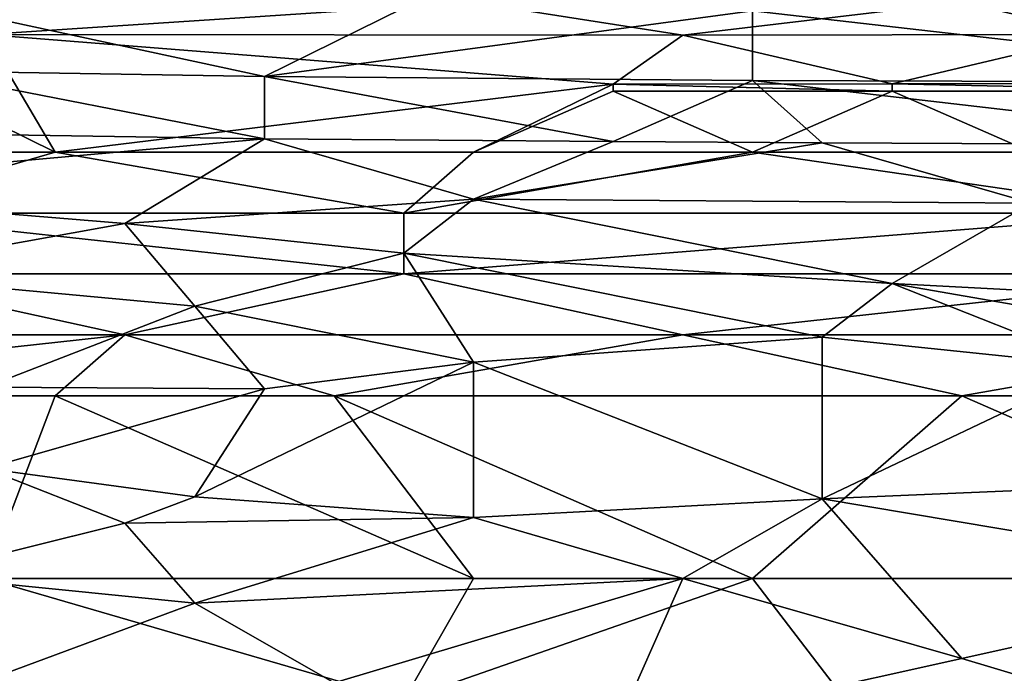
# Model space of a CAD drawing. Extents: x -161 to 11, y -10 to 160.
# Tile 271 of 499: x 0.0028 to 0.0659, y 0.2328 to 0.2747. Entities that reach past the tile are written whole.
import ezdxf

# ---------------------------------------------------------------- set-up
doc = ezdxf.new("R2010")
doc.units = 0
doc.header["$MEASUREMENT"] = 0
doc.layers.get('0').update_dxf_attribs({"linetype": 'CONTINUOUS'})

msp = doc.modelspace()

# ---------------------------------------------------------------- linework, layer by layer
for points in [[(-0.003905, 0.275885, 0.713675), (0.01845, 0.271083, 0.705862), (0.027392, 0.275484, 0.713675)], [(0.01845, 0.271083, 0.705862), (-0.003905, 0.275885, 0.713675), (-0.003905, 0.271432, 0.705862)], [(0.000566, 0.273775, 0.280081), (0.000566, 0.275876, 0.283987), (0.031863, 0.275822, 0.283987)], [(0.045277, 0.273737, 0.280081), (0.000566, 0.273775, 0.280081), (0.031863, 0.275822, 0.283987)], [(0.027392, 0.275484, 0.713675), (0.01845, 0.271083, 0.705862), (0.049748, 0.275289, 0.713675)], [(0.01845, 0.271083, 0.705862), (0.049748, 0.270826, 0.705862), (0.049748, 0.275289, 0.713675)], [(0.045277, 0.273737, 0.280081), (0.031863, 0.275822, 0.283987), (0.063161, 0.275854, 0.283987)], [(0.045277, 0.273737, 0.280081), (0.063161, 0.275854, 0.283987), (0.072103, 0.273768, 0.280081)], [(0.049748, 0.275289, 0.713675), (0.089987, 0.270693, 0.705862), (0.081045, 0.275208, 0.713675)], [(0.049748, 0.275289, 0.713675), (0.049748, 0.270826, 0.705862), (0.089987, 0.270693, 0.705862)], [(0.085516, 0.275835, 0.283987), (0.072103, 0.273768, 0.280081), (0.063161, 0.275854, 0.283987)], [(-0.003905, 0.270618, 0.276175), (0.000566, 0.273775, 0.280081), (0.005037, 0.266224, 0.272629)], [(0.045277, 0.273737, 0.280081), (0.040806, 0.270591, 0.276175), (0.000566, 0.273775, 0.280081)], [(0.040806, 0.270591, 0.276175), (0.005037, 0.266224, 0.272629), (0.000566, 0.273775, 0.280081)], [(0.040806, 0.270591, 0.276175), (0.045277, 0.273737, 0.280081), (0.05869, 0.270599, 0.276175)], [(0.05869, 0.270599, 0.276175), (0.045277, 0.273737, 0.280081), (0.072103, 0.273768, 0.280081)], [(0.05869, 0.270599, 0.276175), (0.072103, 0.273768, 0.280081), (0.081045, 0.27064, 0.276175)], [(-0.003905, 0.271432, 0.705862), (-0.017318, 0.267628, 0.69805), (0.01845, 0.267079, 0.69805)], [(0.01845, 0.267079, 0.69805), (0.01845, 0.271083, 0.705862), (-0.003905, 0.271432, 0.705862)], [(0.049748, 0.270826, 0.705862), (0.01845, 0.271083, 0.705862), (0.040806, 0.266901, 0.69805)], [(0.01845, 0.271083, 0.705862), (0.01845, 0.267079, 0.69805), (0.040806, 0.266901, 0.69805)], [(0.040806, 0.266901, 0.69805), (0.054219, 0.266828, 0.69805), (0.049748, 0.270826, 0.705862)], [(0.049748, 0.270826, 0.705862), (0.085516, 0.266682, 0.69805), (0.089987, 0.270693, 0.705862)], [(0.049748, 0.270826, 0.705862), (0.054219, 0.266828, 0.69805), (0.085516, 0.266682, 0.69805)], [(-0.017318, 0.266224, 0.272603), (-0.003905, 0.270618, 0.276175), (0.005037, 0.266224, 0.272629)], [(0.031863, 0.266224, 0.272608), (0.005037, 0.266224, 0.272629), (0.040806, 0.270591, 0.276175)], [(0.040806, 0.270591, 0.276175), (0.040806, 0.27013, 0.275717), (0.031863, 0.266224, 0.272608)], [(0.05869, 0.270599, 0.276175), (0.05869, 0.27013, 0.275711), (0.040806, 0.270591, 0.276175)], [(0.05869, 0.27013, 0.275711), (0.040806, 0.27013, 0.275717), (0.040806, 0.270591, 0.276175)], [(0.081045, 0.27064, 0.276175), (0.081045, 0.27013, 0.275671), (0.05869, 0.270599, 0.276175)], [(0.05869, 0.27013, 0.275711), (0.05869, 0.270599, 0.276175), (0.081045, 0.27013, 0.275671)], [(0.040806, 0.27013, 0.275717), (0.049748, 0.266224, 0.272597), (0.031863, 0.266224, 0.272608)], [(0.040806, 0.27013, 0.275717), (0.05869, 0.27013, 0.275711), (0.049748, 0.266224, 0.272597)], [(0.05869, 0.27013, 0.275711), (0.067632, 0.266224, 0.272571), (0.049748, 0.266224, 0.272597)], [(0.081045, 0.27013, 0.275671), (0.067632, 0.266224, 0.272571), (0.05869, 0.27013, 0.275711)], [(-0.017318, 0.267628, 0.69805), (-0.017318, 0.263854, 0.690237), (0.01845, 0.267079, 0.69805)], [(-0.017318, 0.263854, 0.690237), (0.009508, 0.261647, 0.686331), (0.01845, 0.267079, 0.69805)], [(0.01845, 0.267079, 0.69805), (0.009508, 0.261647, 0.686331), (0.031863, 0.263216, 0.690237)], [(0.040806, 0.266901, 0.69805), (0.01845, 0.267079, 0.69805), (0.031863, 0.263216, 0.690237)], [(0.040806, 0.266901, 0.69805), (0.031863, 0.263216, 0.690237), (0.054219, 0.266828, 0.69805)], [(0.054219, 0.266828, 0.69805), (0.031863, 0.263216, 0.690237), (0.067632, 0.262955, 0.690237)], [(0.054219, 0.266828, 0.69805), (0.067632, 0.262955, 0.690237), (0.085516, 0.266682, 0.69805)], [(0.005037, 0.266224, 0.272629), (-0.008376, 0.262318, 0.270661), (-0.017318, 0.266224, 0.272603)], [(0.005037, 0.266224, 0.272629), (0.027392, 0.262318, 0.270674), (-0.008376, 0.262318, 0.270661)], [(0.031863, 0.266224, 0.272608), (0.027392, 0.262318, 0.270674), (0.005037, 0.266224, 0.272629)], [(0.049748, 0.266224, 0.272597), (0.076574, 0.262318, 0.270626), (0.027392, 0.262318, 0.270674)], [(0.027392, 0.262318, 0.270674), (0.031863, 0.266224, 0.272608), (0.049748, 0.266224, 0.272597)], [(0.076574, 0.262318, 0.270626), (0.049748, 0.266224, 0.272597), (0.067632, 0.266224, 0.272571)], [(0.009508, 0.261647, 0.686331), (-0.017318, 0.263854, 0.690237), (-0.008376, 0.258412, 0.678672)], [(0.009508, 0.261647, 0.686331), (0.027392, 0.259742, 0.682425), (0.031863, 0.263216, 0.690237)], [(0.05869, 0.257801, 0.678519), (0.031863, 0.263216, 0.690237), (0.027392, 0.259742, 0.682425)], [(0.031863, 0.263216, 0.690237), (0.05869, 0.257801, 0.678519), (0.067632, 0.262955, 0.690237)], [(0.098929, 0.25568, 0.674612), (0.067632, 0.262955, 0.690237), (0.05869, 0.257801, 0.678519)], [(-0.008376, 0.262318, 0.270661), (0.027392, 0.262318, 0.270674), (0.027392, 0.258412, 0.269534)], [(0.027392, 0.258412, 0.269534), (-0.008376, 0.258412, 0.269557), (-0.008376, 0.262318, 0.270661)], [(0.076574, 0.262318, 0.270626), (0.081045, 0.258412, 0.269502), (0.027392, 0.258412, 0.269534)], [(0.027392, 0.258412, 0.269534), (0.027392, 0.262318, 0.270674), (0.076574, 0.262318, 0.270626)], [(-0.008376, 0.258412, 0.678672), (0.013979, 0.25634, 0.674612), (0.009508, 0.261647, 0.686331)], [(0.009508, 0.261647, 0.686331), (0.013979, 0.25634, 0.674612), (0.027392, 0.259742, 0.682425)], [(0.013979, 0.25634, 0.674612), (0.031863, 0.252757, 0.6668), (0.027392, 0.259742, 0.682425)], [(0.027392, 0.259742, 0.682425), (0.054219, 0.254349, 0.670706), (0.05869, 0.257801, 0.678519)], [(0.027392, 0.259742, 0.682425), (0.031863, 0.252757, 0.6668), (0.054219, 0.254349, 0.670706)], [(-0.008376, 0.258412, 0.269557), (0.009508, 0.254505, 0.269108), (-0.048615, 0.254505, 0.269065)], [(0.009508, 0.254505, 0.269108), (-0.008376, 0.258412, 0.269557), (0.027392, 0.258412, 0.269534)], [(-0.008376, 0.258412, 0.678672), (0.000566, 0.251155, 0.662894), (0.013979, 0.25634, 0.674612)], [(0.027392, 0.258412, 0.269534), (0.045277, 0.254505, 0.269104), (0.009508, 0.254505, 0.269108)], [(0.027392, 0.258412, 0.269534), (0.081045, 0.258412, 0.269502), (0.045277, 0.254505, 0.269104)], [(0.081045, 0.258412, 0.269502), (0.085516, 0.254505, 0.269068), (0.045277, 0.254505, 0.269104)], [(0.05869, 0.257801, 0.678519), (0.054219, 0.254349, 0.670706), (0.072103, 0.252493, 0.6668)], [(0.05869, 0.257801, 0.678519), (0.089987, 0.252357, 0.6668), (0.098929, 0.25568, 0.674612)], [(0.089987, 0.252357, 0.6668), (0.05869, 0.257801, 0.678519), (0.072103, 0.252493, 0.6668)], [(0.000566, 0.251155, 0.662894), (0.01845, 0.251033, 0.662894), (0.013979, 0.25634, 0.674612)], [(0.013979, 0.25634, 0.674612), (0.01845, 0.251033, 0.662894), (0.031863, 0.252757, 0.6668)], [(-0.02626, 0.250599, 0.268988), (-0.048615, 0.254505, 0.269065), (0.009508, 0.254505, 0.269108)], [(0.009508, 0.254505, 0.269108), (0.005037, 0.250599, 0.269034), (-0.02626, 0.250599, 0.268988)], [(0.009508, 0.254505, 0.269108), (0.022921, 0.250599, 0.26901), (0.005037, 0.250599, 0.269034)], [(0.009508, 0.254505, 0.269108), (0.045277, 0.254505, 0.269104), (0.022921, 0.250599, 0.26901)], [(0.045277, 0.254505, 0.269104), (0.063161, 0.250599, 0.268991), (0.022921, 0.250599, 0.26901)], [(0.063161, 0.250599, 0.268991), (0.045277, 0.254505, 0.269104), (0.085516, 0.254505, 0.269068)], [(0.085516, 0.254505, 0.269068), (0.094458, 0.250599, 0.268983), (0.063161, 0.250599, 0.268991)], [(0.031863, 0.252757, 0.6668), (0.054219, 0.243974, 0.647269), (0.054219, 0.254349, 0.670706)], [(0.054219, 0.243974, 0.647269), (0.072103, 0.252493, 0.6668), (0.054219, 0.254349, 0.670706)], [(0.01845, 0.251033, 0.662894), (0.013979, 0.244103, 0.647269), (0.031863, 0.252757, 0.6668)], [(0.013979, 0.244103, 0.647269), (0.031863, 0.242787, 0.644429), (0.031863, 0.252757, 0.6668)], [(0.054219, 0.243974, 0.647269), (0.031863, 0.252757, 0.6668), (0.031863, 0.242787, 0.644429)], [(0.089987, 0.245505, 0.651175), (0.072103, 0.252493, 0.6668), (0.054219, 0.243974, 0.647269)], [(0.01845, 0.251033, 0.662894), (0.000566, 0.251155, 0.662894), (0.000566, 0.24592, 0.651175)], [(0.013979, 0.244103, 0.647269), (0.01845, 0.251033, 0.662894), (0.000566, 0.24592, 0.651175)], [(-0.02626, 0.250599, 0.268988), (0.005037, 0.250599, 0.269034), (0.000566, 0.23888, 0.269187)], [(0.031863, 0.23888, 0.269167), (0.000566, 0.23888, 0.269187), (0.005037, 0.250599, 0.269034)], [(0.005037, 0.250599, 0.269034), (0.022921, 0.250599, 0.26901), (0.031863, 0.23888, 0.269167)], [(0.022921, 0.250599, 0.26901), (0.063161, 0.250599, 0.268991), (0.049748, 0.23888, 0.269159)], [(0.049748, 0.23888, 0.269159), (0.031863, 0.23888, 0.269167), (0.022921, 0.250599, 0.26901)], [(0.063161, 0.250599, 0.268991), (0.089987, 0.23888, 0.269128), (0.049748, 0.23888, 0.269159)], [(0.094458, 0.250599, 0.268983), (0.089987, 0.23888, 0.269128), (0.063161, 0.250599, 0.268991)], [(0.000566, 0.24592, 0.651175), (-0.003905, 0.239093, 0.63555), (0.009508, 0.242414, 0.643362)], [(0.000566, 0.24592, 0.651175), (0.009508, 0.242414, 0.643362), (0.013979, 0.244103, 0.647269)], [(0.054219, 0.243974, 0.647269), (0.085516, 0.238731, 0.63555), (0.089987, 0.245505, 0.651175)], [(0.013979, 0.244103, 0.647269), (0.009508, 0.242414, 0.643362), (0.031863, 0.242787, 0.644429)], [(0.031863, 0.242787, 0.644429), (0.045277, 0.23888, 0.635611), (0.054219, 0.243974, 0.647269)], [(0.045277, 0.23888, 0.635611), (0.063161, 0.233737, 0.623831), (0.054219, 0.243974, 0.647269)], [(0.054219, 0.243974, 0.647269), (0.063161, 0.233737, 0.623831), (0.085516, 0.238731, 0.63555)], [(-0.003905, 0.239093, 0.63555), (0.013979, 0.237279, 0.631644), (0.009508, 0.242414, 0.643362)], [(0.009508, 0.242414, 0.643362), (0.013979, 0.237279, 0.631644), (0.031863, 0.242787, 0.644429)], [(0.031863, 0.242787, 0.644429), (0.013979, 0.237279, 0.631644), (0.045277, 0.23888, 0.635611)], [(0.027392, 0.231068, 0.269203), (-0.008376, 0.219349, 0.269132), (0.000566, 0.23888, 0.269187)], [(-0.003905, 0.239093, 0.63555), (-0.003905, 0.230653, 0.616019), (0.013979, 0.237279, 0.631644)], [(0.000566, 0.23888, 0.269187), (0.031863, 0.23888, 0.269167), (0.027392, 0.231068, 0.269203)], [(0.013979, 0.237279, 0.631644), (0.022921, 0.23217, 0.619925), (0.045277, 0.23888, 0.635611)], [(0.022921, 0.23217, 0.619925), (0.040806, 0.228786, 0.612112), (0.045277, 0.23888, 0.635611)], [(0.027392, 0.231068, 0.269203), (0.031863, 0.23888, 0.269167), (0.049748, 0.23888, 0.269159)], [(0.05869, 0.227162, 0.269152), (0.027392, 0.231068, 0.269203), (0.049748, 0.23888, 0.269159)], [(0.063161, 0.233737, 0.623831), (0.045277, 0.23888, 0.635611), (0.040806, 0.228786, 0.612112)], [(0.049748, 0.23888, 0.269159), (0.089987, 0.23888, 0.269128), (0.05869, 0.227162, 0.269152)], [(0.089987, 0.23888, 0.269128), (0.1034, 0.231068, 0.269167), (0.05869, 0.227162, 0.269152)], [(0.072103, 0.231068, 0.617599), (0.085516, 0.238731, 0.63555), (0.063161, 0.233737, 0.623831)], [(0.022921, 0.23217, 0.619925), (0.013979, 0.237279, 0.631644), (-0.003905, 0.230653, 0.616019)], [(0.063161, 0.233737, 0.623831), (0.040806, 0.228786, 0.612112), (0.072103, 0.231068, 0.617599)]]:
    msp.add_3dface(points)

doc.saveas('drawing.dxf')
